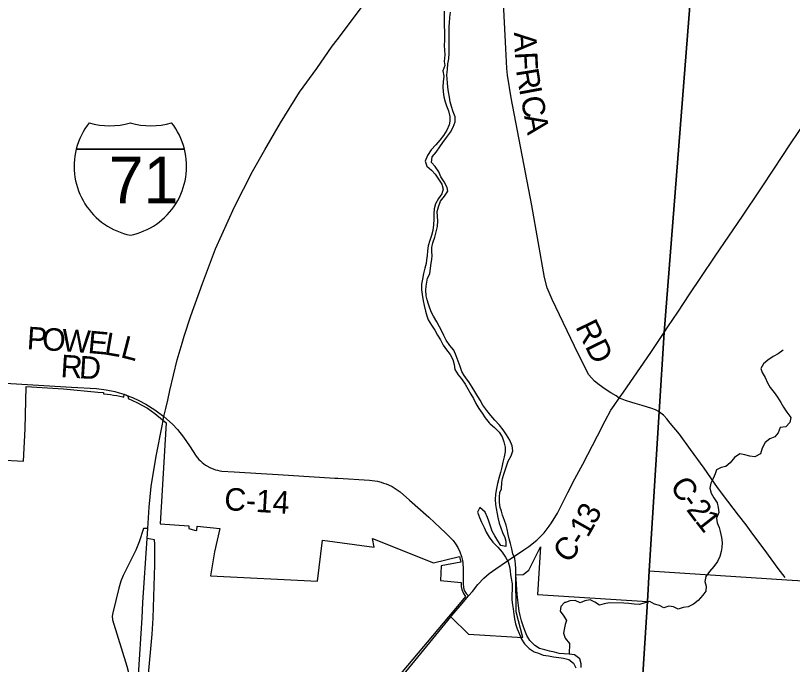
# Model space of a CAD drawing. Extents: x 1674899 to 2057726, y 653888 to 988278.
# Drawn here: x 1835263 to 1845630, y 782140 to 790798 of the extents above; entities that cross this region are included whole.
import ezdxf

# ---------------------------------------------------------------- set-up
doc = ezdxf.new("R2010")
doc.units = 0
for name, color, linetype in [('GM_X_Corporation', 7, 'Continuous'), ('GM_X_County_Road', 7, 'Continuous'), ('GM_X_County_Road_Text', 7, 'Continuous'), ('GM_X_Interchange_Ramps', 7, 'Continuous'), ('GM_X_Interstate_Location', 7, 'Continuous'), ('GM_X_Interstate_Route', 7, 'Continuous'), ('GM_X_Interstate_Shield', 7, 'Continuous'), ('GM_X_Major_River', 7, 'Continuous'), ('GM_X_State_Route', 7, 'Continuous'), ('GM_X_Township', 7, 'Continuous'), ('SH_Data', 7, 'Continuous')]:
    doc.layers.add(name, color=color, linetype=linetype)

msp = doc.modelspace()

# ---------------------------------------------------------------- linework, layer by layer
at = {"layer": 'GM_X_Corporation'}
for points in [[(1835039, 784870), (1835370, 784853), (1835392, 785285), (1835406, 785847), (1835905, 785817), (1836363, 785772), (1836439, 785767), (1836438, 785752), (1836485, 785747), (1836530, 785742), (1836571, 785735), (1836613, 785728), (1836656, 785718), (1836693, 785710), (1836710, 785705), (1836712, 785746), (1836743, 785733), (1836768, 785721), (1836766, 785689), (1836880, 785635), (1837022, 785558), (1837123, 785488), (1837222, 785404), (1837273, 785365), (1837194, 784015), (1837577, 783991), (1837574, 783956), (1837620, 783941), (1837650, 783930), (1837681, 783927), (1837687, 783984), (1837990, 783954), (1837918, 783644), (1837865, 783321), (1839293, 783253), (1839358, 783800), (1840047, 783704), (1840026, 783821), (1840842, 783494), (1841189, 783579), (1841206, 783505), (1840944, 783454), (1840934, 783259), (1841208, 783235), (1841210, 783181), (1841220, 783138), (1841242, 783087), (1841269, 783047), (1841184, 782945), (1840280, 781871)], [(1839815, 781235), (1841073, 782777), (1841309, 782546), (1842031, 782501), (1841945, 782843), (1841941, 783336), (1842037, 783342), (1842114, 783400), (1842268, 783711), (1842228, 783073), (1843694, 782979), (1843719, 783387), (1845556, 783268), (1847880, 783128)]]:
    msp.add_lwpolyline(points, dxfattribs=at)
at = {"layer": 'GM_X_County_Road'}
for points in [[(1843318, 785694), (1843279, 785722), (1843205, 785766), (1843131, 785811), (1843049, 785869), (1842990, 785919), (1842913, 786003), (1842770, 786283), (1842422, 787009), (1842359, 787165), (1842321, 787304), (1842151, 788263), (1841879, 789699), (1841828, 790004), (1841819, 790093), (1841806, 790360), (1841726, 791923)], [(1843969, 786645), (1844100, 786841), (1844260, 787083), (1844407, 787305), (1844600, 787588), (1844962, 788122), (1845200, 788475), (1845400, 788775), (1845475, 788889), (1845613, 789100), (1845780, 789348), (1846245, 790032), (1846408, 790272), (1846638, 790612), (1846837, 790928)], [(1842589, 784346), (1842634, 784434), (1842728, 784617), (1842832, 784814), (1843028, 785192), (1843132, 785389), (1843208, 785531), (1843250, 785597), (1843318, 785694), (1843374, 785774), (1843742, 786301), (1843918, 786568), (1843969, 786645)], [(1830137, 786102), (1830408, 786127), (1830473, 786131), (1830595, 786143), (1830674, 786150), (1830727, 786150), (1830805, 786149), (1831205, 786125), (1831840, 786089), (1832575, 786043), (1833895, 785967), (1834638, 785924), (1835200, 785890), (1836012, 785840), (1836343, 785821), (1836473, 785802), (1836589, 785781), (1836648, 785764), (1836710, 785745), (1836767, 785724)], [(1836767, 785724), (1836786, 785717), (1836824, 785700)], [(1836824, 785700), (1836909, 785663), (1837004, 785613), (1837124, 785539), (1837243, 785449), (1837357, 785344), (1837425, 785273), (1837506, 785171), (1837585, 785055), (1837672, 784921), (1837711, 784875), (1837731, 784855), (1837753, 784836), (1837800, 784801), (1837815, 784791), (1837856, 784768), (1837907, 784747), (1837933, 784738), (1837960, 784731), (1837988, 784725), (1838015, 784721), (1838179, 784709), (1838542, 784687), (1838768, 784673), (1839525, 784627), (1839566, 784625), (1839988, 784599), (1840024, 784595), (1840057, 784590), (1840091, 784584), (1840142, 784571), (1840175, 784561), (1840207, 784550), (1840239, 784537), (1840288, 784514), (1840316, 784498), (1840369, 784463), (1840394, 784443), (1840518, 784334), (1840776, 784103), (1840930, 783961), (1841001, 783894), (1841068, 783830), (1841103, 783792), (1841135, 783749), (1841164, 783700), (1841192, 783642), (1841213, 783581), (1841227, 783525), (1841231, 783496), (1841234, 783467), (1841236, 783438), (1841235, 783218), (1841240, 783168), (1841245, 783146), (1841249, 783135), (1841259, 783112), (1841275, 783087), (1841308, 783054)], [(1843915, 785461), (1843910, 785466), (1843876, 785495), (1843850, 785510), (1843805, 785538), (1843756, 785553), (1843625, 785594), (1843533, 785620), (1843488, 785634), (1843403, 785662), (1843358, 785678), (1843318, 785694)], [(1845531, 783302), (1845441, 783422), (1845252, 783676), (1845103, 783878), (1845012, 784005), (1844911, 784131), (1844769, 784320), (1844631, 784501), (1844451, 784757), (1844268, 785009), (1844121, 785212), (1843999, 785361), (1843954, 785418), (1843915, 785461)], [(1842518, 784205), (1842589, 784346)], [(1841308, 783054), (1841360, 783114), (1841434, 783206), (1841511, 783291), (1841584, 783354), (1841672, 783417), (1841829, 783524), (1842048, 783668), (1842113, 783713), (1842218, 783797), (1842316, 783897), (1842383, 783983), (1842415, 784029), (1842495, 784159), (1842518, 784205)], [(1841072, 782775), (1841086, 782794), (1841225, 782955), (1841308, 783054)]]:
    msp.add_lwpolyline(points, dxfattribs=at)
at = {"layer": 'GM_X_Interchange_Ramps'}
for points in [[(1837027, 783953), (1836972, 783955), (1836915, 783777), (1836869, 783665), (1836827, 783584), (1836738, 783407), (1836699, 783327), (1836668, 783251), (1836642, 783160), (1836562, 782830), (1836553, 782786)], [(1836553, 782786), (1836556, 782735), (1836749, 782119), (1836772, 782032), (1836795, 781914), (1836806, 781807), (1836813, 781704), (1836813, 781527), (1836771, 780959), (1836740, 780542), (1836686, 779683), (1836629, 778759), (1836705, 778752)]]:
    msp.add_lwpolyline(points, dxfattribs=at)
at = {"layer": 'GM_X_Interstate_Route'}
for points in [[(1837487, 786429), (1837514, 786520), (1837601, 786793), (1837756, 787221), (1837932, 787687), (1838187, 788245), (1838424, 788716), (1838589, 789007), (1838800, 789367), (1839053, 789775), (1839282, 790094), (1839487, 790389), (1839554, 790475), (1839800, 790800), (1840096, 791202), (1840599, 791880), (1841473, 793063), (1842402, 794310), (1842953, 795035), (1844609, 797255), (1845106, 797922), (1845407, 798332)], [(1837267, 785553), (1837294, 785668), (1837323, 785796), (1837371, 786001), (1837421, 786203), (1837487, 786429)], [(1837223, 785347), (1837233, 785398), (1837243, 785449), (1837267, 785553)], [(1837020, 783821), (1837027, 783953), (1837045, 784237), (1837075, 784514), (1837141, 784917), (1837223, 785347)], [(1836817, 780494), (1836820, 780550), (1836840, 780909), (1836868, 781322), (1836890, 781668), (1836906, 781995), (1836955, 782764), (1836962, 782965), (1837020, 783821)]]:
    msp.add_lwpolyline(points, dxfattribs=at)
at = {"layer": 'GM_X_Interstate_Shield'}
for p, q in [((1836074, 789017), (1837517, 789017)), ((1837517, 789017), (1836074, 789017)), ((1837517, 789017), (1836074, 789017))]:
    msp.add_line(p, q, dxfattribs=at)
for centre, start, end in [((1836983, 788787), 141.669, 165.8066), ((1836521, 790265), 253.0091, 286.9909), ((1837069, 790265), 253.0091, 286.9909), ((1836608, 788787), 14.1934, 38.331), ((1836983, 788787), 165.8066, 258.463), ((1836608, 788787), 281.537, 14.1934)]:
    msp.add_arc(centre, 938, start, end, dxfattribs=at)
at = {"layer": 'GM_X_Major_River'}
for points in [[(1841293, 785932), (1841249, 785997), (1841220, 786049), (1841198, 786115), (1841171, 786187), (1841145, 786260), (1841112, 786332), (1841060, 786396), (1841011, 786467), (1840977, 786527), (1840955, 786579), (1840920, 786647), (1840886, 786713), (1840841, 786786), (1840815, 786838), (1840791, 786894), (1840772, 786946), (1840756, 787004), (1840743, 787057), (1840739, 787135), (1840743, 787189), (1840750, 787241), (1840760, 787295), (1840790, 787353), (1840799, 787427), (1840811, 787495), (1840819, 787545), (1840822, 787595), (1840820, 787647), (1840818, 787703), (1840831, 787767), (1840857, 787843), (1840878, 787913), (1840896, 787985), (1840898, 788057), (1840893, 788117), (1840891, 788183), (1840908, 788247), (1840934, 788321), (1840988, 788388), (1841031, 788456), (1841021, 788506), (1840982, 788579), (1840940, 788647), (1840912, 788711), (1840863, 788782), (1840813, 788838), (1840824, 788912), (1840874, 788976), (1840926, 789047), (1840967, 789105), (1841013, 789171), (1841066, 789243), (1841104, 789307), (1841128, 789379), (1841129, 789449), (1841105, 789515), (1841080, 789583), (1841062, 789647), (1841052, 789711), (1841041, 789779), (1841033, 789844), (1841026, 789900), (1841022, 789954), (1841020, 790008), (1841027, 790078), (1841033, 790152), (1841044, 790222), (1841048, 790298), (1841049, 790402), (1841051, 790452), (1841051, 790522), (1841050, 790584), (1841050, 790652), (1841052, 790702), (1841059, 790774), (1841069, 790842)], [(1840983, 790857), (1840982, 790655), (1840986, 790589)], [(1840986, 790589), (1840989, 790518), (1840987, 790468), (1840985, 790400), (1840986, 790336), (1840992, 790272), (1840982, 790185), (1840991, 790134), (1840963, 790062), (1840978, 789988), (1840970, 789914), (1840967, 789846), (1840971, 789780), (1840978, 789714), (1840996, 789646), (1841014, 789593), (1841041, 789527), (1841059, 789453), (1841060, 789391), (1841048, 789339), (1841020, 789269), (1840975, 789197), (1840923, 789136), (1840873, 789072), (1840808, 789008), (1840760, 788930), (1840730, 788854), (1840751, 788788), (1840813, 788736), (1840864, 788683), (1840908, 788615), (1840951, 788547), (1840971, 788481), (1840951, 788421), (1840906, 788359), (1840868, 788287), (1840848, 788219), (1840843, 788151), (1840845, 788081), (1840842, 788005), (1840830, 787929), (1840815, 787863), (1840791, 787797), (1840771, 787727), (1840760, 787661), (1840756, 787597), (1840747, 787541), (1840743, 787489), (1840727, 787427), (1840708, 787355), (1840694, 787283), (1840680, 787213), (1840681, 787139), (1840689, 787075), (1840704, 786993), (1840718, 786929), (1840735, 786856), (1840753, 786790), (1840771, 786738), (1840812, 786668), (1840858, 786602), (1840895, 786535), (1840933, 786473), (1840970, 786399), (1841012, 786336), (1841061, 786276), (1841099, 786208), (1841116, 786140), (1841124, 786074), (1841170, 786005), (1841215, 785949), (1841265, 785881), (1841300, 785816), (1841338, 785748), (1841373, 785688), (1841407, 785622), (1841447, 785557), (1841488, 785495), (1841530, 785429), (1841583, 785366)], [(1845505, 786335), (1845440, 786284), (1845372, 786248), (1845304, 786202), (1845246, 786149), (1845207, 786087), (1845225, 786037), (1845264, 785968), (1845298, 785898), (1845334, 785836), (1845385, 785770), (1845431, 785705), (1845476, 785635), (1845512, 785573), (1845555, 785506), (1845607, 785436), (1845596, 785370), (1845544, 785312), (1845468, 785301), (1845438, 785229), (1845393, 785177), (1845329, 785149), (1845265, 785102), (1845227, 785028), (1845202, 784952), (1845130, 784908), (1845062, 784921), (1844994, 784939), (1844929, 784949), (1844856, 784902), (1844798, 784832), (1844742, 784780), (1844678, 784767), (1844616, 784737), (1844601, 784685), (1844573, 784623), (1844541, 784557), (1844528, 784491), (1844544, 784427), (1844581, 784365), (1844625, 784296), (1844639, 784236), (1844646, 784168), (1844618, 784094), (1844627, 784028), (1844653, 783966), (1844667, 783916), (1844684, 783836), (1844692, 783767), (1844687, 783701), (1844681, 783647), (1844661, 783581), (1844628, 783512), (1844580, 783446), (1844524, 783382), (1844473, 783314), (1844459, 783248), (1844478, 783184), (1844474, 783118), (1844434, 783064), (1844373, 782994), (1844309, 782943), (1844239, 782909), (1844171, 782900), (1844105, 782878), (1844043, 782908), (1843979, 782917), (1843915, 782897), (1843854, 782927), (1843788, 782944), (1843728, 782982), (1843660, 782964), (1843588, 782939), (1843518, 782945), (1843448, 782954), (1843380, 782956), (1843189, 782963), (1843119, 782949), (1843057, 782932), (1842993, 782970), (1842931, 783003), (1842859, 782991), (1842799, 782963), (1842731, 782994), (1842659, 782988), (1842600, 782965)], [(1842653, 782279), (1842585, 782280), (1842519, 782288), (1842453, 782305), (1842390, 782317), (1842324, 782333), (1842256, 782352), (1842194, 782394), (1842127, 782458), (1842087, 782527), (1842058, 782593), (1842036, 782653), (1842013, 782723), (1841995, 782792), (1841983, 782852), (1841974, 782926), (1841964, 782998), (1841959, 783072), (1841953, 783138), (1841948, 783210), (1841940, 783342), (1841939, 783414), (1841935, 783481), (1841924, 783553), (1841898, 783617), (1841885, 783681), (1841869, 783753), (1841851, 783815), (1841836, 783875), (1841822, 783946), (1841809, 783998), (1841789, 784062), (1841763, 784130), (1841746, 784184), (1841732, 784234), (1841723, 784301), (1841721, 784371), (1841725, 784433), (1841746, 784484), (1841751, 784567), (1841761, 784620), (1841785, 784694), (1841808, 784772), (1841838, 784854), (1841878, 784924), (1841897, 784992), (1841889, 785058), (1841857, 785131), (1841814, 785203), (1841770, 785271), (1841719, 785334), (1841661, 785400), (1841606, 785462), (1841550, 785527), (1841499, 785599), (1841461, 785665), (1841430, 785716), (1841394, 785780), (1841358, 785842), (1841311, 785912), (1841293, 785932)], [(1841583, 785366), (1841595, 785350), (1841653, 785300), (1841716, 785239), (1841758, 785177), (1841781, 785111), (1841795, 785039), (1841795, 784977), (1841782, 784909), (1841766, 784839), (1841751, 784771), (1841733, 784701), (1841717, 784637), (1841694, 784555), (1841682, 784487), (1841667, 784411), (1841663, 784343), (1841666, 784273), (1841676, 784223), (1841690, 784151), (1841701, 784100), (1841717, 784026), (1841738, 783964), (1841762, 783900), (1841792, 783834), (1841805, 783784), (1841807, 783715), (1841741, 783726), (1841697, 783790), (1841658, 783856), (1841624, 783919), (1841601, 783983), (1841581, 784051), (1841560, 784101), (1841530, 784171), (1841458, 784234), (1841426, 784170), (1841456, 784102), (1841481, 784038), (1841517, 783969), (1841544, 783907), (1841582, 783839), (1841633, 783770), (1841697, 783706), (1841756, 783638), (1841800, 783573), (1841836, 783507), (1841855, 783445), (1841863, 783387), (1841868, 783337), (1841878, 783287), (1841892, 783214), (1841891, 783140), (1841885, 783072), (1841886, 783004), (1841894, 782936), (1841904, 782880), (1841911, 782812), (1841923, 782748), (1841936, 782682), (1841958, 782616), (1841986, 782543), (1842015, 782479), (1842055, 782417), (1842118, 782352), (1842182, 782308), (1842242, 782290), (1842305, 782265), (1842373, 782255), (1842441, 782243), (1842511, 782234), (1842575, 782224), (1842645, 782207), (1842710, 782157), (1842740, 782095)], [(1842600, 782965), (1842587, 782968), (1842541, 782915), (1842531, 782849), (1842578, 782784), (1842614, 782728), (1842598, 782674), (1842583, 782608), (1842577, 782558), (1842596, 782490), (1842656, 782420), (1842653, 782279)], [(1842812, 782098), (1842810, 782150), (1842791, 782217), (1842723, 782267), (1842653, 782279)]]:
    msp.add_lwpolyline(points, dxfattribs=at)
at = {"layer": 'GM_X_State_Route'}
for points in [[(1837100, 782758), (1837122, 783468), (1837121, 783747), (1837119, 783802), (1837020, 783821)], [(1837005, 781660), (1837033, 781960), (1837087, 782544), (1837100, 782758)]]:
    msp.add_lwpolyline(points, dxfattribs=at)
at = {"layer": 'GM_X_Township'}
for points in [[(1844278, 791160), (1843918, 786568), (1843850, 785510), (1843719, 783387), (1843694, 782979), (1843626, 781866), (1843430, 778709), (1843361, 777564), (1842358, 777614), (1840924, 777694), (1840611, 777712), (1840257, 777736), (1837085, 777931), (1837011, 777935), (1836973, 777937), (1836651, 777955), (1835956, 777979), (1835717, 778005), (1830981, 778275), (1827947, 778461), (1827440, 778500)], [(1855849, 776844), (1854746, 776908), (1853977, 776957), (1851228, 777114), (1851193, 777116), (1850903, 777132), (1850744, 777141), (1850569, 777151), (1848580, 777271), (1848276, 777289), (1848085, 777300), (1847560, 777333), (1845449, 777453), (1843361, 777564), (1843430, 778709), (1843626, 781866), (1843694, 782979), (1843719, 783387), (1843850, 785510), (1843918, 786568), (1844278, 791160)]]:
    msp.add_lwpolyline(points, dxfattribs=at)
at = {"layer": 'SH_Data'}
for points in [[(1837487, 786429), (1837514, 786520), (1837601, 786793), (1837756, 787221), (1837932, 787687), (1838187, 788245), (1838424, 788716), (1838589, 789007), (1838800, 789367), (1839053, 789775), (1839282, 790094), (1839487, 790389), (1839554, 790475), (1839800, 790800), (1840096, 791202), (1840599, 791880), (1841473, 793063), (1842402, 794310), (1842953, 795035), (1844609, 797255), (1845106, 797922), (1845407, 798332)], [(1837267, 785553), (1837294, 785668), (1837323, 785796), (1837371, 786001), (1837421, 786203), (1837487, 786429)], [(1837223, 785347), (1837233, 785398), (1837243, 785449), (1837267, 785553)], [(1837020, 783821), (1837027, 783953), (1837045, 784237), (1837075, 784514), (1837141, 784917), (1837223, 785347)], [(1836817, 780494), (1836820, 780550), (1836840, 780909), (1836868, 781322), (1836890, 781668), (1836906, 781995), (1836955, 782764), (1836962, 782965), (1837020, 783821)]]:
    msp.add_lwpolyline(points, dxfattribs=at)

# ---------------------------------------------------------------- texts
at = {"layer": 'GM_X_County_Road_Text'}
for s, rotation, p in [('A', 272.6492, (1841913, 790574)), ('F', 272.8584, (1841926, 790309)), ('R', 279.2957, (1841940, 790070)), ('I', 280.536, (1841981, 789820)), ('C', 280.5188, (1842003, 789699)), ('A', 280.5206, (1842048, 789457)), ('RD', 296.1299, (1842729, 786646)), ('P', 356.3721, (1835409, 786349)), ('O', 356.3716, (1835611, 786336)), ('W', 356.3723, (1835875, 786319)), ('E', 354.7708, (1836220, 786297)), ('L', 350.4722, (1836437, 786278)), ('L', 345.5948, (1836652, 786242)), ('R', 356.4811, (1835859, 785975)), ('D', 356.3001, (1836105, 785960)), ('C', 304.6384, (1843985, 784519)), ('C-14', 356.5731, (1838042, 784201)), ('3', 62.5955, (1842995, 783993)), ('2', 307.0534, (1844205, 784205)), ('-', 305.8661, (1844129, 784311)), ('1', 60.4906, (1842899, 783821)), ('1', 308.2731, (1844321, 784052)), ('-', 58.0757, (1842826, 783705)), ('C', 48.3191, (1842629, 783476))]:
    msp.add_text(s, height=300, rotation=rotation, dxfattribs=at).set_placement(p)
at = {"layer": 'GM_X_Interstate_Location'}
for s in ['-', '.', ',']:
    msp.add_text(s, height=1, dxfattribs=at).set_placement((1838163, 788309))
msp.add_text('71', height=1, rotation=0, dxfattribs=at).set_placement((1837959, 788102))
at = {"layer": 'GM_X_Interstate_Shield'}
msp.add_text('71', height=625, dxfattribs=at).set_placement((1836506, 788291))

doc.saveas('drawing.dxf')
